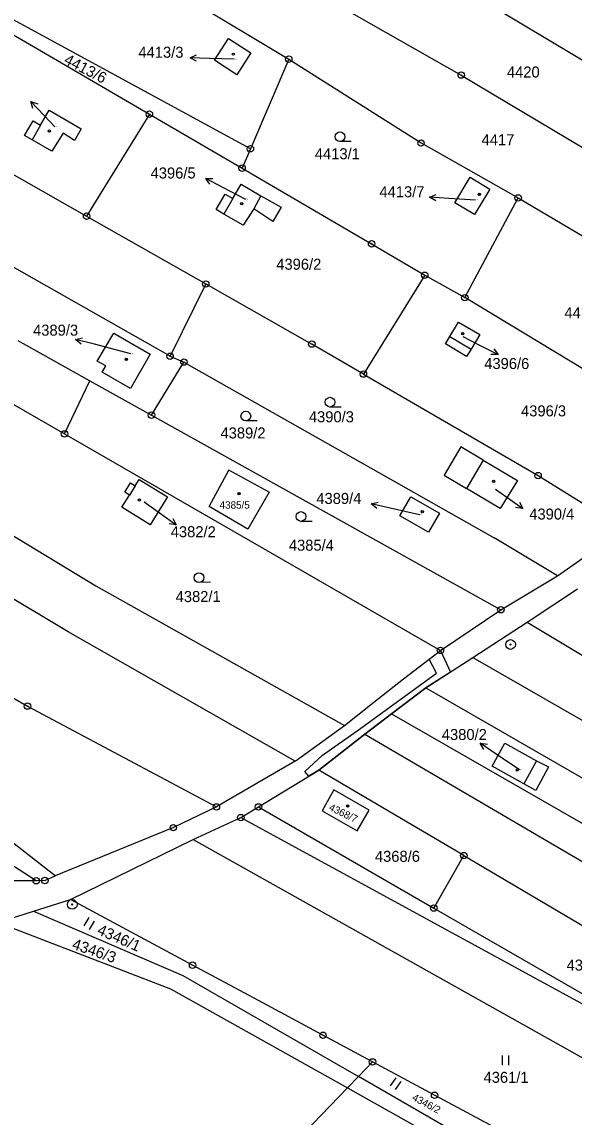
# Model space of a CAD drawing. Extents: x -593183 to -588034, y -1130415 to -1124994.
# Drawn here: x -589590.1 to -589504.8, y -1128815.7 to -1128646.6 of the extents above; entities that cross this region are included whole.
import ezdxf

# ---------------------------------------------------------------- set-up
doc = ezdxf.new("R2010")
doc.units = 0
for name, color, linetype in [('Vrstva 1', 7, 'Continuous'), ('Vrstva 16', 7, 'Continuous'), ('Vrstva 18', 7, 'Continuous'), ('Vrstva 19', 7, 'Continuous'), ('Vrstva 24', 7, 'Continuous'), ('Vrstva 25', 7, 'Continuous'), ('Vrstva 27', 7, 'Continuous'), ('Vrstva 4', 7, 'Continuous')]:
    doc.layers.add(name, color=color, linetype=linetype)

msp = doc.modelspace()

# ---------------------------------------------------------------- linework, layer by layer
at = {"layer": 'Vrstva 1'}
for p, q in [((-589571.23, -1128627.01), (-589522.25, -1128654.82)), ((-589584.62, -1128630.75), (-589548.88, -1128652.37)), ((-589554.8, -1128666.2), (-589608.01, -1128637.28)), ((-589516.59, -1128644.7), (-589475.31, -1128669.4)), ((-589594.01, -1128647.08), (-589570.39, -1128660.86)), ((-589560.33, -1128652.51), (-589558.17, -1128649.17)), ((-589558.17, -1128649.17), (-589554.72, -1128651.41)), ((-589554.72, -1128651.41), (-589556.9, -1128654.77)), ((-589556.9, -1128654.77), (-589560.33, -1128652.51)), ((-589548.88, -1128652.37), (-589554.8, -1128666.2)), ((-589548.88, -1128652.37), (-589528.46, -1128665.31)), ((-589522.25, -1128654.82), (-589482.42, -1128678.64)), ((-589587.18, -1128662.57), (-589585.84, -1128660.26)), ((-589585.84, -1128660.26), (-589580.91, -1128663.14)), ((-589589.66, -1128664.14), (-589588.35, -1128661.89)), ((-589588.35, -1128661.89), (-589587.18, -1128662.57)), ((-589570.39, -1128660.86), (-589580.07, -1128676.6)), ((-589570.39, -1128660.86), (-589556.08, -1128669.2)), ((-589604.34, -1128662.81), (-589580.07, -1128676.6)), ((-589583.72, -1128663.81), (-589585.44, -1128666.59)), ((-589581.94, -1128664.91), (-589583.72, -1128663.81)), ((-589580.91, -1128663.14), (-589581.94, -1128664.91)), ((-589588.49, -1128664.82), (-589589.66, -1128664.14)), ((-589585.44, -1128666.59), (-589588.49, -1128664.82)), ((-589528.46, -1128665.31), (-589513.46, -1128673.8)), ((-589554.8, -1128666.2), (-589556.08, -1128669.2)), ((-589556.08, -1128669.2), (-589536.08, -1128680.87)), ((-589523.25, -1128674.53), (-589520.87, -1128670.6)), ((-589520.87, -1128670.6), (-589517.84, -1128672.44)), ((-589557.53, -1128673.9), (-589556.22, -1128671.65)), ((-589556.22, -1128671.65), (-589553.17, -1128673.49)), ((-589517.84, -1128672.44), (-589520.22, -1128676.37)), ((-589567.2, -1128698.24), (-589611.15, -1128673.29)), ((-589560.09, -1128675.6), (-589558.7, -1128673.22)), ((-589558.7, -1128673.22), (-589557.53, -1128673.9)), ((-589553.17, -1128673.49), (-589550.05, -1128675.24)), ((-589521.69, -1128689.19), (-589513.46, -1128673.8)), ((-589513.46, -1128673.8), (-589489.08, -1128688.22)), ((-589558.92, -1128676.28), (-589560.09, -1128675.6)), ((-589554.29, -1128675.49), (-589555.93, -1128678.02)), ((-589551.32, -1128677.41), (-589554.29, -1128675.49)), ((-589550.05, -1128675.24), (-589551.32, -1128677.41)), ((-589520.22, -1128676.37), (-589523.25, -1128674.53)), ((-589580.07, -1128676.6), (-589561.69, -1128687.08)), ((-589555.93, -1128678.02), (-589558.92, -1128676.28)), ((-589536.08, -1128680.87), (-589527.89, -1128685.73)), ((-589527.89, -1128685.73), (-589537.35, -1128700.99)), ((-589527.89, -1128685.73), (-589521.69, -1128689.19)), ((-589561.69, -1128687.08), (-589567.2, -1128698.24)), ((-589561.69, -1128687.08), (-589545.32, -1128696.35)), ((-589499.89, -1128702.34), (-589521.69, -1128689.19)), ((-589524.01, -1128695.2), (-589522.68, -1128692.95)), ((-589522.68, -1128692.95), (-589519.39, -1128694.9)), ((-589590.71, -1128695.83), (-589579.59, -1128702.03)), ((-589578.44, -1128699.01), (-589575.86, -1128694.65)), ((-589575.86, -1128694.65), (-589570.25, -1128697.93)), ((-589524.68, -1128696.33), (-589524.01, -1128695.2)), ((-589519.39, -1128694.9), (-589520.73, -1128697.13)), ((-589537.35, -1128700.99), (-589545.32, -1128696.35)), ((-589521.43, -1128698.29), (-589524.68, -1128696.33)), ((-589520.73, -1128697.13), (-589521.43, -1128698.29)), ((-589577.13, -1128699.73), (-589578.44, -1128699.01)), ((-589570.25, -1128697.93), (-589573.31, -1128703.2)), ((-589570.07, -1128707.33), (-589565.05, -1128699.13)), ((-589567.2, -1128698.24), (-589565.05, -1128699.13)), ((-589565.05, -1128699.13), (-589517.18, -1128726.27)), ((-589577.65, -1128700.68), (-589577.13, -1128699.73)), ((-589573.31, -1128703.2), (-589577.65, -1128700.68)), ((-589537.35, -1128700.99), (-589510.39, -1128716.67)), ((-589583.48, -1128710.23), (-589579.59, -1128702.03)), ((-589579.59, -1128702.03), (-589570.07, -1128707.33)), ((-589595.1, -1128703.54), (-589583.48, -1128710.23)), ((-589570.07, -1128707.33), (-589516.15, -1128737.37)), ((-589582.94, -1128740.8), (-589635.71, -1128709.04)), ((-589583.48, -1128710.23), (-589525.47, -1128743.65)), ((-589522.32, -1128712.22), (-589524.91, -1128716.59)), ((-589518.86, -1128714.27), (-589522.32, -1128712.22)), ((-589518.86, -1128714.27), (-589513.58, -1128717.4)), ((-589561.14, -1128721.42), (-589558.14, -1128715.82)), ((-589551.9, -1128719.23), (-589558.14, -1128715.82)), ((-589574.17, -1128719.23), (-589573.28, -1128717.8)), ((-589573.28, -1128717.8), (-589572.58, -1128718.24)), ((-589572.58, -1128718.24), (-589571.97, -1128717.26)), ((-589571.97, -1128717.26), (-589567.57, -1128719.94)), ((-589524.91, -1128716.59), (-589521.45, -1128718.64)), ((-589513.58, -1128717.4), (-589516.23, -1128721.72)), ((-589510.39, -1128716.67), (-589497.13, -1128724.92)), ((-589574.66, -1128721.54), (-589573.48, -1128719.66)), ((-589573.48, -1128719.66), (-589574.17, -1128719.23)), ((-589551.9, -1128719.23), (-589555.19, -1128724.92)), ((-589516.23, -1128721.72), (-589521.45, -1128718.64)), ((-589567.57, -1128719.94), (-589570.29, -1128724.28)), ((-589555.19, -1128724.92), (-589561.14, -1128721.42)), ((-589531.72, -1128722.88), (-589530.03, -1128719.93)), ((-589530.03, -1128719.93), (-589525.6, -1128722.47)), ((-589597.59, -1128722.21), (-589578.64, -1128733.66)), ((-589570.29, -1128724.28), (-589574.66, -1128721.54)), ((-589527.29, -1128725.42), (-589531.72, -1128722.88)), ((-589525.6, -1128722.47), (-589527.29, -1128725.42)), ((-589507.4, -1128732.14), (-589517.18, -1128726.27)), ((-589507.4, -1128732.14), (-589497.13, -1128724.92)), ((-589630.09, -1128728.78), (-589589.19, -1128752.25)), ((-589516.15, -1128737.37), (-589507.4, -1128732.14)), ((-589578.64, -1128733.66), (-589540.29, -1128755.23)), ((-589512.09, -1128739.28), (-589504.3, -1128734.17)), ((-589525.47, -1128743.65), (-589516.15, -1128737.37)), ((-589520.47, -1128744.74), (-589512.09, -1128739.28)), ((-589512.09, -1128739.28), (-589498.74, -1128747.32)), ((-589547.91, -1128760.78), (-589582.94, -1128740.8)), ((-589531.14, -1128748.02), (-589525.47, -1128743.65)), ((-589527.7, -1128749.45), (-589520.47, -1128744.74)), ((-589520.47, -1128744.74), (-589412.94, -1128806.72)), ((-589535.76, -1128751.66), (-589531.14, -1128748.02)), ((-589533.04, -1128753.44), (-589527.7, -1128749.45)), ((-589527.7, -1128749.45), (-589422.21, -1128810.3)), ((-589540.29, -1128755.23), (-589535.76, -1128751.66)), ((-589589.19, -1128752.25), (-589560.04, -1128767.82)), ((-589537.12, -1128756.61), (-589533.04, -1128753.44)), ((-589533.04, -1128753.44), (-589411.99, -1128823)), ((-589547.91, -1128760.78), (-589540.29, -1128755.23)), ((-589544.23, -1128762.16), (-589537.12, -1128756.61)), ((-589537.12, -1128756.61), (-589415.4, -1128827.87)), ((-589584.94, -1128778.48), (-589612.36, -1128757.07)), ((-589517.48, -1128761.55), (-589515.53, -1128757.97)), ((-589515.53, -1128757.97), (-589510.63, -1128760.68)), ((-589587.86, -1128779.21), (-589615.6, -1128761.35)), ((-589547.91, -1128760.78), (-589560.04, -1128767.82)), ((-589512.58, -1128764.26), (-589517.48, -1128761.55)), ((-589508.76, -1128761.65), (-589510.73, -1128765.28)), ((-589510.63, -1128760.68), (-589508.76, -1128761.65)), ((-589553.54, -1128767.82), (-589544.23, -1128762.16)), ((-589521.85, -1128775.34), (-589544.23, -1128762.16)), ((-589510.73, -1128765.28), (-589512.58, -1128764.26)), ((-589560.04, -1128767.82), (-589566.69, -1128771.02)), ((-589556.27, -1128769.47), (-589553.54, -1128767.82)), ((-589553.54, -1128767.82), (-589526.47, -1128783.43)), ((-589563.65, -1128772.83), (-589556.27, -1128769.47)), ((-589556.27, -1128769.47), (-589498.79, -1128800.83)), ((-589566.69, -1128771.02), (-589584.94, -1128778.48)), ((-589582.55, -1128782.11), (-589563.65, -1128772.83)), ((-589563.65, -1128772.83), (-589502.59, -1128807.09)), ((-589526.47, -1128783.43), (-589521.85, -1128775.34)), ((-589521.85, -1128775.34), (-589481.57, -1128799.06)), ((-589586.51, -1128779.18), (-589584.94, -1128778.48)), ((-589587.86, -1128779.21), (-589627.09, -1128779.23)), ((-589586.51, -1128779.18), (-589587.86, -1128779.21)), ((-589588.26, -1128783.92), (-589582.55, -1128782.11)), ((-589563.72, -1128792.26), (-589582.55, -1128782.11)), ((-589593.76, -1128785.66), (-589588.26, -1128783.92)), ((-589588.26, -1128783.92), (-589565.22, -1128793.87)), ((-589526.47, -1128783.43), (-589486.08, -1128806.72)), ((-589593.76, -1128785.66), (-589567.13, -1128795.92)), ((-589553.54, -1128797.73), (-589563.72, -1128792.26)), ((-589565.22, -1128793.87), (-589538.13, -1128809.46)), ((-589567.13, -1128795.92), (-589539.82, -1128811.2)), ((-589543.59, -1128803.08), (-589553.54, -1128797.73)), ((-589535.94, -1128807.19), (-589543.59, -1128803.08)), ((-589538.13, -1128809.46), (-589535.94, -1128807.19)), ((-589526.36, -1128812.34), (-589535.94, -1128807.19)), ((-589539.82, -1128811.2), (-589538.13, -1128809.46)), ((-589557.36, -1128829.37), (-589539.82, -1128811.2)), ((-589539.82, -1128811.2), (-589519.81, -1128822.4)), ((-589515.74, -1128818.05), (-589526.36, -1128812.34))]:
    msp.add_line(p, q, dxfattribs=at)
msp.add_lwpolyline([(-589541.94, -1128765.2), (-589543.74, -1128768.4), (-589538.29, -1128771.51), (-589536.47, -1128768.32), (-589541.94, -1128765.2)], dxfattribs=at)
at = {"layer": 'Vrstva 16'}
for p, q in [((-589557.29, -1128652.39), (-589561.11, -1128652.25)), ((-589584.99, -1128662.8), (-589586.62, -1128661.08)), ((-589555.49, -1128674.01), (-589559.03, -1128672.17)), ((-589520.06, -1128674.13), (-589524.15, -1128673.87)), ((-589522.03, -1128695.21), (-589519.22, -1128696.63)), ((-589573.26, -1128697.85), (-589578.88, -1128696.39)), ((-589516.94, -1128718.76), (-589515.19, -1128720.01)), ((-589571.19, -1128720.69), (-589568.66, -1128722.52)), ((-589528.7, -1128722.7), (-589533.21, -1128721.69)), ((-589513.27, -1128762.11), (-589516.85, -1128759.66))]:
    msp.add_line(p, q, dxfattribs=at)
at = {"layer": 'Vrstva 24'}
for centre, radius in [((-589548.88, -1128652.37), 0.5), ((-589548.88, -1128652.37), 0.0327), ((-589522.25, -1128654.82), 0.5), ((-589522.25, -1128654.82), 0.0327), ((-589570.39, -1128660.86), 0.5), ((-589570.39, -1128660.86), 0.0327), ((-589554.8, -1128666.2), 0.5), ((-589528.46, -1128665.31), 0.5), ((-589528.46, -1128665.31), 0.0327), ((-589554.8, -1128666.2), 0.0327), ((-589556.08, -1128669.2), 0.5), ((-589556.08, -1128669.2), 0.0327), ((-589513.46, -1128673.8), 0.5), ((-589513.46, -1128673.8), 0.0327), ((-589580.07, -1128676.6), 0.5), ((-589580.07, -1128676.6), 0.0327), ((-589536.08, -1128680.87), 0.5), ((-589536.08, -1128680.87), 0.0327), ((-589527.89, -1128685.73), 0.5), ((-589527.89, -1128685.73), 0.0327), ((-589561.69, -1128687.08), 0.5), ((-589561.69, -1128687.08), 0.0327), ((-589521.69, -1128689.19), 0.5), ((-589521.69, -1128689.19), 0.0327), ((-589545.32, -1128696.35), 0.5), ((-589567.2, -1128698.24), 0.5), ((-589545.32, -1128696.35), 0.0327), ((-589567.2, -1128698.24), 0.0327), ((-589565.05, -1128699.13), 0.5), ((-589565.05, -1128699.13), 0.0327), ((-589537.35, -1128700.99), 0.5), ((-589537.35, -1128700.99), 0.0327), ((-589570.07, -1128707.33), 0.5), ((-589570.07, -1128707.33), 0.0327), ((-589583.48, -1128710.23), 0.5), ((-589583.48, -1128710.23), 0.0327), ((-589510.39, -1128716.67), 0.5), ((-589510.39, -1128716.67), 0.0327), ((-589516.15, -1128737.37), 0.5), ((-589516.15, -1128737.37), 0.0327), ((-589525.47, -1128743.65), 0.5), ((-589514.64, -1128742.74), 0.75), ((-589514.64, -1128742.74), 0.0903), ((-589525.47, -1128743.65), 0.0327), ((-589589.19, -1128752.25), 0.5), ((-589589.19, -1128752.25), 0.0327), ((-589560.04, -1128767.82), 0.5), ((-589560.04, -1128767.82), 0.0327), ((-589553.54, -1128767.82), 0.5), ((-589553.54, -1128767.82), 0.0327), ((-589566.69, -1128771.02), 0.5), ((-589556.27, -1128769.47), 0.5), ((-589556.27, -1128769.47), 0.0327), ((-589566.69, -1128771.02), 0.0327), ((-589521.85, -1128775.34), 0.5), ((-589521.85, -1128775.34), 0.0327), ((-589587.86, -1128779.21), 0.5), ((-589586.51, -1128779.18), 0.5), ((-589587.86, -1128779.21), 0.0327), ((-589586.51, -1128779.18), 0.0327), ((-589582.3, -1128782.88), 0.75), ((-589582.3, -1128782.88), 0.0903), ((-589526.47, -1128783.43), 0.5), ((-589526.47, -1128783.43), 0.0327), ((-589563.72, -1128792.26), 0.5), ((-589563.72, -1128792.26), 0.0327), ((-589543.59, -1128803.08), 0.5), ((-589543.59, -1128803.08), 0.0327), ((-589535.94, -1128807.19), 0.5), ((-589535.94, -1128807.19), 0.0327), ((-589526.36, -1128812.34), 0.5), ((-589526.36, -1128812.34), 0.0327)]:
    msp.add_circle(centre, radius, dxfattribs=at)
at = {"layer": 'Vrstva 25'}
for p, q in [((-589561.11, -1128652.25), (-589564.11, -1128652.15)), ((-589586.62, -1128661.08), (-589588.68, -1128658.9)), ((-589539.23, -1128665.1), (-589540.98, -1128665.1)), ((-589559.03, -1128672.17), (-589561.69, -1128670.79)), ((-589524.15, -1128673.87), (-589527.14, -1128673.68)), ((-589578.88, -1128696.39), (-589581.78, -1128695.64)), ((-589519.22, -1128696.63), (-589516.54, -1128697.98)), ((-589540.77, -1128706.08), (-589542.52, -1128706.08)), ((-589553.75, -1128708.23), (-589555.5, -1128708.23)), ((-589533.21, -1128721.69), (-589536.14, -1128721.03)), ((-589515.19, -1128720.01), (-589512.75, -1128721.75)), ((-589568.66, -1128722.52), (-589566.23, -1128724.28)), ((-589545.24, -1128723.73), (-589546.99, -1128723.73)), ((-589560.96, -1128733.1), (-589562.71, -1128733.17)), ((-589516.85, -1128759.66), (-589519.33, -1128757.97)), ((-589579.71, -1128784.9), (-589580.5, -1128786.18)), ((-589579.64, -1128786.72), (-589578.84, -1128785.44)), ((-589515.94, -1128806.2), (-589515.94, -1128807.7)), ((-589514.92, -1128807.7), (-589514.92, -1128806.2)), ((-589532.36, -1128809.63), (-589533.22, -1128810.86)), ((-589532.38, -1128811.45), (-589531.52, -1128810.22))]:
    msp.add_line(p, q, dxfattribs=at)
for points in [[(-589563.13, -1128652.68), (-589564.11, -1128652.15), (-589563.09, -1128651.68)], [(-589588.36, -1128659.97), (-589588.68, -1128658.9), (-589587.63, -1128659.28)], [(-589561.04, -1128671.69), (-589561.69, -1128670.79), (-589560.57, -1128670.8)], [(-589526.18, -1128674.24), (-589527.14, -1128673.68), (-589526.11, -1128673.24)], [(-589580.94, -1128696.37), (-589581.78, -1128695.64), (-589580.69, -1128695.4)], [(-589517.21, -1128697.09), (-589516.54, -1128697.98), (-589517.66, -1128697.98)], [(-589535.27, -1128721.74), (-589536.14, -1128721.03), (-589535.05, -1128720.77)], [(-589513.27, -1128720.77), (-589512.75, -1128721.75), (-589513.85, -1128721.58)], [(-589566.75, -1128723.28), (-589566.23, -1128724.28), (-589567.33, -1128724.1)], [(-589518.78, -1128758.94), (-589519.33, -1128757.97), (-589518.22, -1128758.12)]]:
    msp.add_lwpolyline(points, dxfattribs=at)
for centre, radius in [((-589557.41, -1128651.6), 0.175), ((-589557.41, -1128651.6), 0.15), ((-589585.82, -1128663.44), 0.175), ((-589585.82, -1128663.44), 0.15), ((-589540.98, -1128664.35), 0.75), ((-589519.46, -1128673.24), 0.175), ((-589519.46, -1128673.24), 0.15), ((-589556.14, -1128674.67), 0.175), ((-589556.14, -1128674.67), 0.15), ((-589522.01, -1128694.75), 0.175), ((-589522.01, -1128694.75), 0.15), ((-589573.96, -1128698.71), 0.175), ((-589573.96, -1128698.71), 0.15), ((-589542.52, -1128705.33), 0.75), ((-589555.5, -1128707.48), 0.75), ((-589517.24, -1128717.56), 0.175), ((-589517.24, -1128717.56), 0.15), ((-589556.54, -1128719.45), 0.175), ((-589556.54, -1128719.45), 0.15), ((-589571.92, -1128720.44), 0.175), ((-589571.92, -1128720.44), 0.15), ((-589546.99, -1128722.98), 0.75), ((-589528.26, -1128722.22), 0.175), ((-589528.26, -1128722.22), 0.15), ((-589562.74, -1128732.42), 0.75), ((-589513.62, -1128762.11), 0.175), ((-589513.62, -1128762.11), 0.15), ((-589539.78, -1128767.68), 0.175), ((-589539.78, -1128767.68), 0.15)]:
    msp.add_circle(centre, radius, dxfattribs=at)
at = {"layer": 'Vrstva 27'}
for p, q in [((-589527.22, -1128745), (-589525.47, -1128743.65)), ((-589526.05, -1128747.18), (-589527.22, -1128745)), ((-589525.47, -1128743.65), (-589523.92, -1128746.99)), ((-589538.32, -1128756.09), (-589526.05, -1128747.18)), ((-589523.92, -1128746.99), (-589527.7, -1128749.45)), ((-589527.7, -1128749.45), (-589533.04, -1128753.44)), ((-589533.04, -1128753.44), (-589537.12, -1128756.61)), ((-589537.12, -1128756.61), (-589544.23, -1128762.16)), ((-589543.66, -1128759.81), (-589538.32, -1128756.09)), ((-589546.4, -1128762.35), (-589543.66, -1128759.81)), ((-589545.76, -1128763.09), (-589546.4, -1128762.35)), ((-589544.23, -1128762.16), (-589545.76, -1128763.09))]:
    msp.add_line(p, q, dxfattribs=at)
at = {"layer": 'Vrstva 4'}
for p, q in [((-589587.18, -1128662.57), (-589588.49, -1128664.82)), ((-589557.53, -1128673.9), (-589558.92, -1128676.28)), ((-589553.17, -1128673.49), (-589554.29, -1128675.49)), ((-589524.01, -1128695.2), (-589520.73, -1128697.13)), ((-589518.86, -1128714.27), (-589521.45, -1128718.64)), ((-589572.58, -1128718.24), (-589573.48, -1128719.66)), ((-589510.63, -1128760.68), (-589512.58, -1128764.26)), ((-589518.35, -1128820.84), (-589538.13, -1128809.46))]:
    msp.add_line(p, q, dxfattribs=at)

# ---------------------------------------------------------------- texts
at = {"layer": 'Vrstva 16'}
for s, p in [('4413/3', (-589572.08, -1128652.15)), ('4396/5', (-589570.2, -1128670.79)), ('4413/7', (-589534.88, -1128673.69)), ('4389/3', (-589588.34, -1128695.06)), ('4396/6', (-589518.7, -1128700.21)), ('4389/4', (-589544.62, -1128721.04)), ('4390/4', (-589511.75, -1128723.45)), ('4382/2', (-589567.09, -1128726.18)), ('4380/2', (-589525.25, -1128757.49))]:
    msp.add_text(s, height=1.7, dxfattribs=at).set_placement(p)
at = {"layer": 'Vrstva 18'}
for s, height, rotation, p in [('4413/6', 1.7, 332.6366, (-589583.72, -1128652.98)), ('4382/1', 1.7, 0.2532, (-589566.33, -1128736.2)), ('4346/1', 1.7, 336.3579, (-589578.58, -1128787.41)), ('4346/3', 1.7, 341.0189, (-589582.45, -1128789.68)), ('4346/2', 1.14, 331.9131, (-589529.94, -1128813.03))]:
    msp.add_text(s, height=height, rotation=rotation, dxfattribs=at).set_placement(p)
for s, p in [('4420', (-589515.2, -1128655.2)), ('4417', (-589519.11, -1128665.65)), ('4413/1', (-589544.85, -1128667.82)), ('4396/2', (-589550.8, -1128684.88)), ('4413/4', (-589506.32, -1128692.36)), ('4396/3', (-589513.02, -1128707.52)), ('4390/3', (-589545.77, -1128708.43)), ('4389/2', (-589559.41, -1128710.93)), ('4385/4', (-589548.86, -1128728.26)), ('4368/6', (-589535.58, -1128776.3)), ('4368/5', (-589505.99, -1128793.09)), ('4361/1', (-589518.81, -1128810.42))]:
    msp.add_text(s, height=1.7, dxfattribs=at).set_placement(p)
at = {"layer": 'Vrstva 19'}
for s, height, p in [('4413/3', 0.1, (-589557.29, -1128652.39)), ('4396/4', 0.1, (-589584.99, -1128662.8)), ('4396/5', 0.1, (-589555.49, -1128674.02)), ('4413/7', 0.1, (-589520.06, -1128674.13)), ('4396/6', 0.1, (-589522.03, -1128695.21)), ('4389/3', 0.1, (-589573.26, -1128697.85)), ('4390/4', 0.1, (-589516.94, -1128718.76)), ('4382/2', 0.1, (-589571.19, -1128720.69)), ('4385/5', 1.14, (-589559.55, -1128721.77)), ('4389/4', 0.1, (-589528.7, -1128722.7)), ('4380/2', 0.1, (-589513.27, -1128762.11))]:
    msp.add_text(s, height=height, dxfattribs=at).set_placement(p)
msp.add_text('4368/7', height=1.14, rotation=334.2307, dxfattribs=at).set_placement((-589542.79, -1128768.27))

doc.saveas('drawing.dxf')
